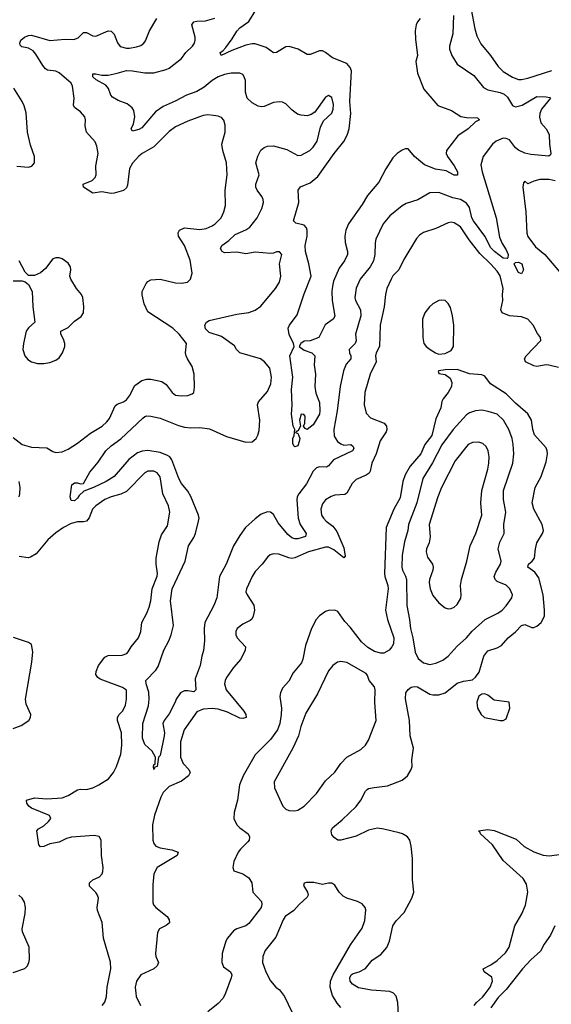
# Model space of a CAD drawing. Header units: inches. Extents: x 1682530 to 1839546, y 640742 to 791647.
# Tile 584 of 656: x 1764253 to 1767724, y 673318 to 679743. Entities that reach past the tile are written whole.
import ezdxf

# ---------------------------------------------------------------- set-up
doc = ezdxf.new("R2010")
doc.units = ezdxf.units.IN
doc.header["$MEASUREMENT"] = 0
doc.layers.add('B7667', color=7, linetype='Continuous')

msp = doc.modelspace()

# ---------------------------------------------------------------- linework, layer by layer
at = {"layer": 'B7667', "color": 5}
for points, elevation in [([(1767121.1, 680000), (1767124.6, 679970), (1767144.3, 679924.3), (1767185.9, 679850), (1767201.3, 679810), (1767223.9, 679683.9), (1767237, 679637), (1767264.8, 679584.8), (1767327.3, 679510), (1767377.3, 679437.3), (1767410, 679404.5), (1767470, 679367), (1767510, 679353.8), (1767530, 679353.1), (1767570, 679361.5), (1767727.9, 679412.1)], 680), ([(1767084.8, 679770), (1767080.2, 679650), (1767059.6, 679570), (1767059, 679550), (1767074, 679510), (1767110, 679453.7), (1767218.4, 679378.4), (1767281.2, 679301.2), (1767310, 679284.6), (1767390, 679269.1), (1767416.8, 679256.8), (1767436.9, 679236.9), (1767470, 679183.7), (1767478.4, 679178.4), (1767490, 679173.8), (1767534.5, 679185.5), (1767630, 679240.9), (1767690, 679240.3), (1767714.4, 679234.4), (1767718, 679230), (1767660.2, 679159.8), (1767648.6, 679130), (1767646.7, 679106.7), (1767654.9, 679070), (1767691.3, 679030), (1767710, 678994), (1767712.3, 678930), (1767721.2, 678870), (1767718.6, 678861.4), (1767707.4, 678852.6), (1767590, 678862.4), (1767550, 678871.6), (1767510, 678890.8), (1767490, 678907.7), (1767450, 678958.8), (1767430, 678968.1), (1767410, 678969), (1767363.6, 678950), (1767340.3, 678930), (1767279.5, 678850), (1767264.6, 678795.4), (1767271.5, 678750), (1767363.2, 678450), (1767384.7, 678324.7), (1767402.5, 678282.5), (1767430, 678242.4), (1767442.1, 678210), (1767440.9, 678190), (1767436.2, 678183.8), (1767410, 678186.6), (1767353, 678230), (1767330, 678254.8), (1767290.6, 678330.6), (1767215.1, 678430), (1767205.6, 678450), (1767190, 678516.9), (1767170, 678546.3), (1767130.3, 678570.3), (1767081.6, 678581.6), (1766990, 678615.6), (1766930, 678612.6), (1766851.7, 678568.3), (1766776.4, 678543.6), (1766750, 678528.2), (1766670, 678462.2), (1766625.5, 678410), (1766579, 678310), (1766573.7, 678286.3), (1766572.4, 678210), (1766563.6, 678170), (1766540.3, 678130), (1766476.9, 678050), (1766449.3, 677990.7), (1766440.3, 677930), (1766445.3, 677910), (1766478, 677850), (1766481.3, 677810), (1766446.4, 677690), (1766450.2, 677650), (1766443.2, 677630), (1766403.6, 677590), (1766405.8, 677570), (1766414.4, 677550), (1766414.7, 677530), (1766385, 677495), (1766367.9, 677452.1), (1766345.2, 677350), (1766325, 677190), (1766303.3, 677070), (1766305.5, 677025.5), (1766329.1, 676990), (1766350, 676975), (1766370, 676967.8), (1766414, 676970), (1766430, 676958), (1766434, 676946), (1766425.5, 676930), (1766301.7, 676870), (1766270, 676831.3), (1766256.3, 676823.7), (1766210, 676826.2), (1766190, 676819.2), (1766170, 676796.9), (1766125.2, 676714.8), (1766075.1, 676650), (1766064.8, 676630), (1766062.3, 676610), (1766070.8, 676490), (1766083.5, 676450), (1766122.9, 676390), (1766118.5, 676370), (1766070, 676354.9), (1766050, 676355.6), (1766030, 676362.8), (1766003.8, 676383.8), (1765939.6, 676459.6), (1765910, 676514.8), (1765890, 676529), (1765870, 676531.3), (1765830, 676515.7), (1765790, 676486.5), (1765728, 676430), (1765690, 676377.8), (1765649.6, 676310), (1765601.6, 676190), (1765558.6, 676110), (1765540.2, 675970), (1765520.2, 675919.8), (1765462.3, 675810), (1765457, 675770), (1765459.2, 675690), (1765453.4, 675626.6), (1765441.3, 675590), (1765430.4, 675530), (1765399.1, 675440.9), (1765403.8, 675370), (1765390, 675356.2), (1765350, 675364.7), (1765330, 675364.2), (1765303.8, 675350), (1765274, 675310), (1765268.4, 675290), (1765230, 675212.7), (1765195.5, 675170), (1765187.3, 675150), (1765199.6, 675090), (1765196.9, 675070), (1765170, 674942.7), (1765159.1, 674930), (1765150.4, 674870), (1765134.8, 674865.2), (1765129.5, 674849.5), (1765127, 674870), (1765130, 674882), (1765136.4, 674883.6), (1765138, 674890), (1765139.3, 674930), (1765118, 674970), (1765070, 675013.2), (1765054.9, 675054.9), (1765057.7, 675150), (1765093.5, 675266.5), (1765097.5, 675310), (1765095.3, 675355.3), (1765078, 675410), (1765076.9, 675430), (1765141.9, 675498.1), (1765158.3, 675521.7), (1765194.4, 675630), (1765227.2, 675690), (1765242.5, 675730), (1765257, 675790), (1765237.1, 675950), (1765248.8, 676030), (1765332.9, 676210), (1765355.3, 676310), (1765390, 676364.9), (1765400.6, 676390), (1765421, 676470), (1765423.9, 676490), (1765420.5, 676510), (1765370, 676632.5), (1765350, 676666.2), (1765310, 676716.1), (1765291.7, 676750), (1765247.1, 676870), (1765232.4, 676890), (1765219.1, 676899.1), (1765170, 676918.8), (1765090, 676931.3), (1765052.6, 676927.4), (1765022.8, 676917.2), (1764966.6, 676873.4), (1764870, 676762.6), (1764817.1, 676730), (1764734.4, 676690), (1764673, 676667), (1764640.8, 676639.2), (1764630, 676621.2), (1764610, 676604), (1764590, 676606), (1764582, 676630), (1764592.9, 676707.1), (1764610, 676720.7), (1764630, 676720.7), (1764650, 676714), (1764670, 676716), (1764711.6, 676790), (1764764.8, 676855.2), (1764815.8, 676930), (1764850, 676962.4), (1764913, 677007), (1765056.9, 677143.1), (1765070, 677153.8), (1765082.9, 677157.1), (1765110, 677156.5), (1765170, 677142.5), (1765290, 677095.2), (1765330, 677083.8), (1765370, 677079.7), (1765430, 677081.7), (1765492.6, 677072.6), (1765602.4, 677022.4), (1765730, 676985.3), (1765770, 676988.7), (1765797.4, 677010), (1765808.8, 677031.2), (1765816.9, 677063.1), (1765821.8, 677130), (1765806.8, 677230), (1765813.3, 677250), (1765870, 677317), (1765893.3, 677366.7), (1765898, 677410), (1765886.6, 677470), (1765851.9, 677510), (1765826, 677530), (1765689.6, 677570), (1765669.6, 677590), (1765655, 677615), (1765585.9, 677665.9), (1765570, 677675.3), (1765490, 677701.6), (1765466.6, 677726.6), (1765462.5, 677750), (1765472.4, 677770), (1765490, 677780.6), (1765670, 677821), (1765750, 677832.2), (1765790, 677847.1), (1765827.1, 677872.9), (1765924, 677990), (1765949.7, 678030), (1765958.9, 678070), (1765949.6, 678150.4), (1765964, 678210), (1765948.9, 678228.9), (1765930, 678229), (1765910, 678219.3), (1765890, 678217), (1765790, 678226.2), (1765730, 678215.9), (1765670, 678225.6), (1765590, 678221.4), (1765575.1, 678230), (1765564, 678250), (1765572.8, 678270), (1765617.5, 678302.5), (1765659, 678341), (1765730, 678371), (1765755, 678390), (1765802.6, 678450), (1765834, 678510), (1765844.5, 678550), (1765843.5, 678570), (1765834, 678590), (1765802.7, 678630), (1765795, 678650), (1765795.8, 678670), (1765816.5, 678730), (1765794, 678810), (1765807.6, 678852.4), (1765828.1, 678891.9), (1765850, 678908.9), (1765870, 678917.4), (1765910, 678920.3), (1765996.2, 678896.2), (1766070, 678858), (1766090, 678858.3), (1766147.6, 678890), (1766170, 678910.3), (1766195.8, 678950), (1766218, 679042), (1766237.7, 679082.3), (1766290, 679132.4), (1766300.2, 679159.8), (1766302, 679190), (1766290, 679236), (1766270, 679249.5), (1766250, 679238.4), (1766179.6, 679140.4), (1766156, 679124), (1766130, 679116.3), (1766090, 679119.7), (1766067.7, 679127.7), (1766032.5, 679152.5), (1765990, 679195.1), (1765970, 679204.7), (1765948, 679208), (1765910, 679203.1), (1765850, 679176.8), (1765830, 679174.2), (1765810, 679179.3), (1765770, 679200.3), (1765739, 679230), (1765728.4, 679270), (1765726.5, 679346.5), (1765719.7, 679370), (1765710, 679384.5), (1765690, 679395.1), (1765633.5, 679393.5), (1765590, 679386.3), (1765550, 679371.2), (1765510, 679346.4), (1765456.9, 679303.1), (1765410, 679275), (1765341.7, 679250), (1765268.7, 679211.3), (1765190, 679177.7), (1765138.9, 679141.1), (1765050, 679038.4), (1765030, 679026), (1764990, 679016), (1764980.7, 679030), (1764996.4, 679063.6), (1765005.7, 679110), (1764999.3, 679150), (1764988.5, 679168.5), (1764955, 679195), (1764896.7, 679216.7), (1764858.3, 679238.3), (1764848.5, 679250), (1764833.8, 679293.8), (1764816.6, 679316.6), (1764752, 679350), (1764731.6, 679370), (1764729.7, 679390.3), (1764751.3, 679390), (1764790, 679380.9), (1764830, 679381.5), (1764890, 679393.1), (1764950, 679412.1), (1764990, 679410.2), (1765070, 679397.1), (1765130, 679397.3), (1765210, 679417.5), (1765230, 679427.5), (1765308.9, 679490), (1765337.2, 679530), (1765380.4, 679570), (1765394.4, 679590), (1765399.4, 679610), (1765398.2, 679630), (1765377.7, 679710), (1765389.5, 679730), (1765410, 679734.4), (1765465.2, 679734.8), (1765527.2, 679752.8)], 660), ([(1766867.2, 679750), (1766850.3, 679730), (1766842.4, 679710), (1766835.8, 679670), (1766837.1, 679617.1), (1766851, 679510), (1766839.2, 679470), (1766850, 679394.8), (1766891.3, 679290), (1766982.7, 679182.7), (1767071.6, 679151.6), (1767132.5, 679112.5), (1767170, 679104), (1767242, 679102), (1767256, 679090), (1767230, 679076), (1767181.6, 679030), (1767113.8, 678986.2), (1767040.2, 678890), (1767038.2, 678870), (1767045.4, 678850), (1767089.1, 678790), (1767111.3, 678750), (1767110.4, 678729.6), (1767090, 678729.6), (1767037.6, 678757.6), (1766968.7, 678768.7), (1766895.6, 678795.6), (1766831.3, 678851.3), (1766790, 678900.4), (1766770, 678899.7), (1766750, 678892.2), (1766717, 678870), (1766690, 678842), (1766643.9, 678770), (1766597.1, 678682.9), (1766524.6, 678595.4), (1766490, 678536.3), (1766400.2, 678410), (1766382.3, 678370), (1766375.3, 678330), (1766378.7, 678290), (1766393.2, 678230), (1766392.7, 678210), (1766373.4, 678170), (1766338.2, 678121.8), (1766302.8, 678037.2), (1766294.8, 678005.2), (1766290.7, 677970), (1766292.5, 677910), (1766310.9, 677809.1), (1766299.5, 677790), (1766248.5, 677751.5), (1766206, 677670), (1766150, 677647.4), (1766110, 677644.8), (1766088.2, 677630), (1766078.4, 677610), (1766110, 677586.5), (1766160.5, 677570), (1766179.5, 677550), (1766175.8, 677490), (1766184.6, 677430), (1766179.5, 677350), (1766186.6, 677306.6), (1766210, 677246), (1766213.6, 677190), (1766210, 677169.3), (1766170, 677099), (1766130, 677068), (1766116.4, 677076.4), (1766106, 677090), (1766115.3, 677110), (1766116.4, 677156.4), (1766107.3, 677167.3), (1766090, 677168), (1766080.7, 677130), (1766086, 677090), (1766070, 677058), (1766062, 677058), (1766054, 677050), (1766070, 677042), (1766074, 677034), (1766082, 677010), (1766078, 676990), (1766070, 676962), (1766050, 676955.3), (1766042.7, 676962.7), (1766037.2, 676977.2), (1766036, 677010), (1766046, 677030), (1766049.3, 677070), (1766039.3, 677090), (1766026.9, 677170), (1766032.9, 677227.1), (1766027.2, 677330), (1766037, 677410), (1766016.9, 677550), (1766045.1, 677610), (1766040.9, 677630), (1766011.7, 677688.3), (1766006, 677730), (1766014, 677750), (1766063.8, 677816.2), (1766110, 677953.4), (1766156.1, 678070), (1766141.8, 678150), (1766118.5, 678230), (1766117.5, 678270), (1766130.6, 678330), (1766129.8, 678370), (1766124.6, 678384.6), (1766110, 678403), (1766055.3, 678415.3), (1766041.6, 678430), (1766075.6, 678550), (1766071.3, 678630), (1766087, 678653), (1766150, 678679), (1766199.6, 678720.4), (1766305.8, 678870), (1766370, 678948.8), (1766390.4, 678989.6), (1766403.8, 679030), (1766414.5, 679130), (1766409.4, 679210), (1766418.8, 679410), (1766411.8, 679431.8), (1766390, 679457.6), (1766295, 679495), (1766250, 679529.7), (1766230, 679539.6), (1766210, 679539.6), (1766150, 679517), (1766130, 679517), (1766070.8, 679550.8), (1766012.1, 679567.9), (1765990, 679565.1), (1765930, 679529.7), (1765910, 679526), (1765862.6, 679562.6), (1765790, 679585), (1765770, 679586.6), (1765730, 679577.5), (1765637.2, 679542.8), (1765568, 679510), (1765562.7, 679530), (1765579.8, 679540.2), (1765599, 679561), (1765641.4, 679618.6), (1765670, 679667.4), (1765689.8, 679690), (1765748.4, 679731.6), (1765795, 679805)], 640), ([(1764210, 677017.7), (1764270, 676970.9), (1764330, 676954.4), (1764430, 676950.2), (1764470, 676924.9), (1764490, 676919), (1764530, 676923.9), (1764570, 676939.6), (1764630, 676979.7), (1764714.4, 677045.6), (1764792.6, 677090), (1764822, 677118), (1764838.8, 677141.2), (1764876.8, 677223.2), (1764890, 677234.7), (1764930, 677249.2), (1764950, 677263.2), (1764970.4, 677289.6), (1765004.4, 677355.6), (1765050, 677387.9), (1765082.6, 677397.4), (1765110, 677398), (1765182.2, 677382.2), (1765210, 677362.4), (1765248.5, 677310), (1765270, 677293.7), (1765309, 677289), (1765350, 677290.3), (1765379.3, 677300.7), (1765389.6, 677310.4), (1765395.1, 677344.9), (1765392.4, 677430), (1765379.8, 677479.8), (1765348, 677530), (1765340.5, 677550), (1765335.8, 677570), (1765341.7, 677630), (1765295.3, 677690), (1765252.7, 677730), (1765090, 677837.2), (1765065.8, 677890), (1765052.9, 677947.1), (1765053.8, 677970), (1765078.5, 678021.5), (1765090, 678034.9), (1765110, 678046.3), (1765170, 678050.3), (1765270, 678026.4), (1765310, 678023.8), (1765349.5, 678030.5), (1765369.2, 678050), (1765379.5, 678090), (1765365.4, 678174.6), (1765329.7, 678270), (1765289.7, 678330), (1765287, 678353), (1765296.3, 678370), (1765330, 678384.2), (1765430, 678374.7), (1765470, 678381.5), (1765510, 678398), (1765529.9, 678410.1), (1765568.6, 678450), (1765586.6, 678490), (1765597.6, 678530), (1765594.8, 678630), (1765606.8, 678730), (1765603.5, 678810), (1765578.5, 678890), (1765572.4, 678930), (1765595.4, 679010), (1765595.2, 679055.2), (1765586.7, 679086.7), (1765570, 679104.5), (1765550, 679113.3), (1765518.6, 679118.6), (1765481.3, 679121.3), (1765450, 679117.7), (1765350, 679081.7), (1765270, 679044), (1765230, 679014.3), (1765130, 678912.6), (1765053.4, 678870), (1765030, 678851.6), (1764990, 678807.6), (1764970, 678771.8), (1764956, 678664), (1764950, 678646.4), (1764931.4, 678628.6), (1764870, 678610.5), (1764850, 678609.3), (1764790, 678620.6), (1764730, 678610.9), (1764669.6, 678650), (1764667.8, 678670), (1764726.3, 678693.7), (1764746.7, 678713.3), (1764752.2, 678730), (1764750.6, 678790), (1764764.8, 678870), (1764756.8, 678916.8), (1764745.7, 678945.7), (1764688.9, 679008.9), (1764681.2, 679050), (1764683.8, 679090), (1764678, 679110), (1764650, 679142), (1764611.1, 679170), (1764604.7, 679184.7), (1764608.6, 679230), (1764598.5, 679310), (1764588.2, 679330), (1764510, 679397.3), (1764490, 679406.8), (1764434.1, 679414.1), (1764421.7, 679421.7), (1764403.3, 679443.3), (1764359.2, 679519.2), (1764340.1, 679540.1), (1764310, 679556.8), (1764266.1, 679566.1), (1764256.3, 679576.3), (1764253.1, 679590), (1764259.8, 679610), (1764284.5, 679630), (1764310, 679640.4), (1764330, 679642.3), (1764450, 679607.4), (1764550, 679616.1), (1764605.8, 679614.2), (1764635.6, 679624.4), (1764670, 679660.3), (1764690, 679660.3), (1764730, 679638.7), (1764750, 679635.3), (1764830, 679670.3), (1764850, 679667.2), (1764870, 679648.4), (1764892.3, 679592.3), (1764910, 679569.1), (1764950, 679558), (1764970, 679558), (1765014.8, 679565.2), (1765044.7, 679575.3), (1765064.5, 679590), (1765075.1, 679604.9), (1765099.7, 679670), (1765148.4, 679751.6)], 680), ([(1764233.5, 678786.5), (1764310, 678780.2), (1764331.8, 678788.2), (1764349.8, 678810), (1764349.8, 678850), (1764324.1, 678924.1), (1764304.1, 679010), (1764295.4, 679135.4), (1764281.7, 679181.7), (1764268.6, 679208.6), (1764215.5, 679295.5)], 720), ([(1767750, 678691.7), (1767710, 678700.8), (1767650, 678699.3), (1767610.7, 678690), (1767570, 678672.7), (1767550, 678688.7), (1767541.4, 678678.6), (1767538, 678650), (1767558, 678490), (1767563.7, 678350), (1767570, 678327.7), (1767620, 678260), (1767681.3, 678210), (1767815.3, 678055.3)], 680), ([(1767770, 677472.6), (1767708.8, 677488.8), (1767690, 677490.9), (1767630, 677479.6), (1767610, 677485.4), (1767554.7, 677510), (1767547.9, 677530), (1767558.7, 677550), (1767654.7, 677650), (1767652.6, 677670), (1767634.5, 677694.5), (1767605.7, 677750), (1767570, 677789.8), (1767530, 677805), (1767450, 677809.8), (1767402.2, 677830), (1767394.2, 677850), (1767407.3, 677910), (1767405.5, 677950), (1767409.9, 677990), (1767390, 678070.8), (1767370, 678101.6), (1767330, 678148.3), (1767257.8, 678217.8), (1767186.8, 678306.8), (1767130, 678390.7), (1767090, 678417.3), (1767070, 678421), (1767050, 678418.2), (1766970, 678381.6), (1766890, 678354.5), (1766863.2, 678336.8), (1766844.7, 678315.3), (1766761.4, 678178.6), (1766728.8, 678111.2), (1766690, 678070.9), (1766677.4, 678050), (1766651.1, 677988.9), (1766641.5, 677950), (1766632.1, 677870), (1766606.6, 677750), (1766602.5, 677610), (1766579.4, 677570), (1766576.3, 677550), (1766579.5, 677510), (1766541.5, 677430), (1766506.8, 677310), (1766502, 677230), (1766515.9, 677175.9), (1766544.5, 677144.5), (1766631.7, 677110), (1766648.1, 677090), (1766651, 677070), (1766645.7, 677054.3), (1766605.9, 676994.1), (1766580.8, 676910), (1766551.3, 676850), (1766542.3, 676797.7), (1766535.3, 676784.7), (1766514.3, 676770), (1766450, 676743.2), (1766424.4, 676715.6), (1766390, 676654.5), (1766375, 676645), (1766310, 676639.8), (1766287.4, 676632.6), (1766250.3, 676610), (1766230, 676583.6), (1766218.8, 676550), (1766223.2, 676510), (1766235.6, 676490), (1766254, 676470), (1766297.1, 676437.1), (1766323, 676403), (1766370, 676295.8), (1766377.8, 676242.2), (1766370, 676232), (1766304.5, 676284.5), (1766270, 676301.3), (1766250, 676300.2), (1766138.4, 676270), (1766050, 676231.6), (1766030, 676227.9), (1766010, 676230.7), (1765944.7, 676255.3), (1765910, 676257.6), (1765888.9, 676251.1), (1765870, 676235.1), (1765835.5, 676190), (1765790, 676142), (1765770.2, 676109.8), (1765733.4, 676030), (1765730.3, 676010), (1765738, 675990), (1765782.4, 675922.4), (1765786.2, 675890), (1765777.8, 675850), (1765768.5, 675831.5), (1765757.7, 675822.3), (1765710, 675798.5), (1765674, 675770), (1765663.7, 675750), (1765664.2, 675730), (1765672, 675710), (1765727.2, 675650), (1765725.3, 675630), (1765696.5, 675570), (1765650, 675516.1), (1765603.2, 675450), (1765594, 675430), (1765591.1, 675410), (1765601.1, 675370), (1765717.5, 675230), (1765729.4, 675210), (1765730.9, 675190), (1765710, 675182.9), (1765690, 675184.8), (1765610, 675225.3), (1765550, 675244), (1765510, 675249.4), (1765450, 675244.6), (1765410, 675226.8), (1765327.9, 675110), (1765303, 675030), (1765302, 674930), (1765319.7, 674890), (1765357.6, 674850), (1765366.7, 674830), (1765356, 674810), (1765310, 674774.2), (1765230, 674740.3), (1765190, 674699.8), (1765175, 674670), (1765132.8, 674552.8), (1765119.2, 674490), (1765122.3, 674390), (1765128.2, 674368.2), (1765141.7, 674350), (1765170, 674339.4), (1765247.1, 674327.1), (1765288.2, 674310), (1765281.3, 674290), (1765150, 674210.9), (1765130, 674169.2), (1765121.4, 674098.6), (1765122.5, 673982.5), (1765127.8, 673967.8), (1765142.4, 673950), (1765215, 673890), (1765229.2, 673870), (1765231.6, 673850), (1765210, 673832.1), (1765167, 673810), (1765152.3, 673787.7), (1765139.1, 673650), (1765141.5, 673630), (1765159.5, 673590), (1765150.3, 673570), (1765128.7, 673550), (1765044.9, 673510), (1765016.6, 673470), (1765007.8, 673430), (1765010.9, 673390), (1765014, 673370), (1765042.9, 673310)], 680), ([(1764210, 678039.1), (1764270, 678038.8), (1764290, 678032), (1764310, 678016), (1764334.9, 677970), (1764338.4, 677870), (1764351, 677770), (1764310, 677732), (1764296, 677710), (1764277.6, 677630), (1764273.8, 677590), (1764287, 677550), (1764306.7, 677526.7), (1764330, 677510.4), (1764370, 677499.5), (1764410, 677499.1), (1764450, 677505.8), (1764490, 677521.2), (1764510, 677537.4), (1764532.1, 677570), (1764546.9, 677610), (1764548, 677630), (1764538.6, 677658.6), (1764521.2, 677690), (1764522, 677710), (1764570, 677734.6), (1764610, 677774.9), (1764654.6, 677805.4), (1764669.7, 677830), (1764672.9, 677870), (1764664.7, 677930), (1764656.2, 677950), (1764623, 677990), (1764587.3, 678050), (1764581.6, 678070), (1764587.8, 678110), (1764584.2, 678130), (1764570, 678154), (1764530, 678181.6), (1764510, 678189.6), (1764490, 678189.6), (1764470, 678181.6), (1764421.4, 678118.6), (1764390, 678091.3), (1764350, 678074.5), (1764310, 678074), (1764290, 678095.3), (1764249.2, 678170)], 720), ([(1766727.1, 673250), (1766722, 673330), (1766710, 673371.6), (1766693.3, 673390), (1766670, 673401.5), (1766550, 673410.5), (1766465.5, 673425.5), (1766425.7, 673450), (1766410.5, 673470), (1766408, 673490), (1766418, 673510), (1766430, 673518.8), (1766470, 673530.7), (1766510, 673552.4), (1766554.3, 673605.7), (1766610, 673643), (1766651, 673689), (1766667.4, 673730), (1766689.4, 673830.6), (1766710, 673862.8), (1766762.3, 673917.7), (1766813.6, 674010), (1766826, 674050), (1766818.3, 674130), (1766818.2, 674270), (1766809.8, 674350), (1766800.3, 674390), (1766785.1, 674410), (1766751.6, 674430), (1766730, 674436.8), (1766630, 674461.5), (1766590, 674466.6), (1766530, 674454.9), (1766450, 674416), (1766350, 674388.7), (1766330, 674389.7), (1766305.6, 674405.6), (1766290, 674424.5), (1766287.1, 674450), (1766295.8, 674470), (1766358.6, 674521.4), (1766450, 674609), (1766479.4, 674650), (1766510.6, 674709.4), (1766520.7, 674719.3), (1766530, 674725.8), (1766566.6, 674733.4), (1766655.3, 674744.7), (1766750, 674780.4), (1766784.2, 674810), (1766808.2, 674850), (1766814.7, 674870), (1766813.6, 674913.6), (1766824, 674990), (1766802.4, 675070), (1766798.5, 675170), (1766771.8, 675311.8), (1766774.8, 675350), (1766788.7, 675371.3), (1766810, 675387.1), (1766830, 675391.7), (1766850, 675389.2), (1766930, 675342.9), (1766950, 675336.9), (1766990, 675336.5), (1767030, 675350.3), (1767110, 675414.4), (1767150, 675426.9), (1767210, 675436.5), (1767230, 675452.2), (1767253.7, 675486.3), (1767283.2, 675590), (1767310, 675623.6), (1767370, 675644.2), (1767399.5, 675660.5), (1767443.1, 675710), (1767490, 675749.1), (1767530, 675790.2), (1767550, 675796.9), (1767597.4, 675777.4), (1767610, 675776.9), (1767630, 675786), (1767657.4, 675810), (1767679.1, 675850), (1767680.3, 675890), (1767671.5, 675990), (1767641.9, 676101.9), (1767617.3, 676137.3), (1767569.7, 676170), (1767574.7, 676190), (1767598.9, 676210), (1767613.5, 676230), (1767619.9, 676290), (1767629.2, 676330), (1767665.8, 676390), (1767673.1, 676410), (1767664.6, 676450), (1767609.9, 676549.9), (1767598.7, 676590), (1767617.6, 676690), (1767658.6, 676761.4), (1767690, 676858.8), (1767698.5, 676910), (1767697.7, 676930), (1767690, 676949.3), (1767614.5, 677034.5), (1767603.4, 677070), (1767594, 677130), (1767570.5, 677170.5), (1767490, 677240.3), (1767430, 677300.7), (1767327.1, 677367.1), (1767290, 677416.9), (1767270, 677426.6), (1767190, 677433), (1767110, 677460.5), (1767030, 677459.3), (1766990, 677452), (1766984.7, 677450), (1766990, 677434), (1767030, 677427.3), (1767064.4, 677404.4), (1767075.3, 677375.3), (1767071.7, 677350), (1767051.6, 677310), (1767018.9, 677270), (1767010, 677252.3), (1767002.6, 677210), (1766970, 677138.9), (1766942.8, 677030), (1766898.8, 676970), (1766871.7, 676910), (1766802.8, 676830), (1766770, 676773.7), (1766755.4, 676730), (1766737.9, 676622.1), (1766695.2, 676550), (1766646.8, 676430), (1766634.7, 676130), (1766636, 676110), (1766657, 676050), (1766657.9, 676030), (1766642, 675890), (1766654.4, 675830), (1766694.8, 675710), (1766692.7, 675670), (1766683, 675650), (1766665.1, 675630), (1766630, 675610.4), (1766610, 675608.8), (1766570, 675621.1), (1766525.4, 675645.4), (1766484, 675684), (1766410, 675778.5), (1766375, 675815), (1766330, 675880.5), (1766310, 675889.7), (1766270, 675888.4), (1766250, 675881), (1766210, 675852.2), (1766189.2, 675830), (1766158.6, 675770), (1766120.1, 675659.9), (1766101.8, 675570), (1766093.1, 675546.9), (1766038.6, 675481.4), (1766010, 675426), (1765970, 675381.3), (1765955.5, 675350), (1765952.4, 675327.6), (1765962, 675250), (1765961.1, 675210), (1765950.8, 675150), (1765937.2, 675110), (1765890, 675045.6), (1765790, 674946.9), (1765711.1, 674810), (1765688.9, 674751.1), (1765675.2, 674650), (1765652.9, 674570), (1765652.3, 674530), (1765670.3, 674490), (1765690.4, 674470), (1765744.9, 674430), (1765752.9, 674410), (1765750.3, 674390), (1765742.2, 674377.8), (1765694, 674330), (1765680.3, 674310), (1765650.5, 674250), (1765644.9, 674210), (1765651.3, 674190), (1765710, 674170.4), (1765750, 674142.4), (1765768.9, 674110), (1765775.3, 674050), (1765831.5, 673990), (1765834.7, 673970), (1765829.2, 673950), (1765750, 673845.1), (1765730, 673829.8), (1765670, 673811.4), (1765650, 673796.8), (1765610.3, 673750), (1765599.6, 673730), (1765574.4, 673650), (1765572.8, 673590), (1765583.6, 673563.6), (1765630.3, 673530), (1765637.8, 673510), (1765634.7, 673490), (1765597.9, 673390), (1765581, 673359), (1765550, 673324.1), (1765481.3, 673270)], 720), ([(1764791.5, 673310), (1764808.8, 673331.2), (1764819.7, 673370), (1764823.5, 673430), (1764847.9, 673550), (1764846.3, 673593.7), (1764799.7, 673750), (1764792.3, 673852.3), (1764760.4, 673930), (1764759, 673950), (1764768.1, 674010), (1764762.2, 674030), (1764750, 674048.3), (1764708.5, 674090), (1764710, 674110.3), (1764729.7, 674130), (1764773.3, 674150), (1764791.4, 674168.6), (1764796, 674184), (1764798.7, 674210), (1764787.4, 674290), (1764784.4, 674390), (1764772.5, 674412.5), (1764739.6, 674419.6), (1764592.1, 674407.9), (1764558.9, 674401.1), (1764510, 674375.3), (1764450, 674366), (1764410, 674346.8), (1764390, 674345.1), (1764379, 674359), (1764365.1, 674450), (1764375.9, 674464.1), (1764410, 674483.2), (1764441, 674510), (1764457.2, 674530), (1764447.6, 674550), (1764330, 674597.3), (1764312.8, 674610), (1764300.3, 674630), (1764297.6, 674650), (1764350, 674665.1), (1764430, 674658.4), (1764530, 674666), (1764570, 674680.1), (1764630, 674716.8), (1764650, 674721.4), (1764690, 674720.6), (1764729.6, 674730), (1764770.8, 674750), (1764832, 674790), (1764866.2, 674830), (1764886, 674870), (1764913.1, 674950), (1764920.9, 675010), (1764917.6, 675090), (1764890.8, 675170), (1764891, 675190), (1764903.5, 675210), (1764927.1, 675232.9), (1764943.1, 675270), (1764951.2, 675310), (1764950, 675368), (1764925.1, 675385.1), (1764778.7, 675438.7), (1764762.6, 675450), (1764751, 675470), (1764752.2, 675490), (1764767.1, 675530), (1764810, 675583.8), (1764830, 675593.3), (1764922.9, 675597.1), (1764951.8, 675608.2), (1764961.6, 675618.4), (1764981, 675650), (1765029.8, 675710.2), (1765043.1, 675750), (1765049.8, 675810), (1765083.9, 675870), (1765099.3, 675910), (1765109.9, 675950.1), (1765117, 676030), (1765150, 676111.3), (1765152.5, 676130), (1765144, 676190), (1765144, 676230), (1765163.3, 676336.7), (1765178.7, 676381.3), (1765218.8, 676441.2), (1765232.8, 676530), (1765224.5, 676570), (1765188.2, 676648.2), (1765170, 676760.9), (1765150, 676786.3), (1765130, 676796), (1765090, 676796), (1765070, 676786.6), (1764950, 676665.3), (1764913.4, 676646.6), (1764850, 676629.1), (1764810, 676611.7), (1764750, 676571.4), (1764728.8, 676550), (1764707.3, 676492.7), (1764690, 676471), (1764670, 676466.2), (1764630, 676467.3), (1764590, 676455.9), (1764538.3, 676430), (1764490, 676395.2), (1764437.8, 676350), (1764361.3, 676258.7), (1764324.1, 676235.9), (1764308.7, 676231.3), (1764250, 676239.4)], 680), ([(1764248.7, 676630), (1764254.6, 676650), (1764255.6, 676690), (1764248.9, 676730)], 680), ([(1764210, 675116.9), (1764263.3, 675136.7), (1764312, 675170), (1764323.6, 675190), (1764325.1, 675210), (1764295.6, 675275.6), (1764290.9, 675310), (1764333.5, 675550), (1764338, 675618), (1764330, 675665.2), (1764310, 675678.7), (1764212.2, 675712.2)], 720), ([(1767219.3, 673310), (1767235.4, 673330), (1767275.4, 673364.6), (1767292.7, 673387.3), (1767324.6, 673430), (1767340.9, 673470), (1767334.6, 673494.6), (1767284.5, 673530), (1767279.3, 673550), (1767330, 673575.3), (1767370, 673603.1), (1767425.1, 673654.9), (1767449.8, 673690), (1767486.6, 673830), (1767532, 673908), (1767555, 673965), (1767569.8, 674050), (1767561, 674101), (1767539.6, 674139.6), (1767410, 674257.2), (1767338.9, 674358.9), (1767262, 674430), (1767259.6, 674439.6), (1767249, 674450), (1767310, 674459.1), (1767350, 674451.4), (1767495, 674395), (1767547, 674347), (1767610, 674313.2), (1767670, 674292.1), (1767710, 674287.5), (1767890, 674310.3)], 680), ([(1766350, 673298), (1766325.2, 673325.2), (1766296.4, 673376.4), (1766285.8, 673405.8), (1766281.1, 673430), (1766283.2, 673470), (1766299.4, 673510), (1766413.5, 673706.5), (1766490, 673814), (1766505.8, 673865.8), (1766513.8, 673933.8), (1766509.4, 673950), (1766490, 673974.5), (1766459, 673990), (1766390, 674009.7), (1766364.2, 674024.2), (1766338.4, 674050), (1766310, 674096), (1766290, 674109.4), (1766270, 674109.6), (1766230, 674100.7), (1766172.7, 674112.7), (1766126.2, 674113.8), (1766110.9, 674109.1), (1766107.1, 674092.9), (1766132.2, 674050), (1766135.8, 674030), (1766130, 674017.2), (1766078, 673970), (1766043.1, 673930), (1765986.2, 673890), (1765973.2, 673870), (1765924.4, 673755.6), (1765855.3, 673670), (1765840.3, 673630), (1765838.9, 673590), (1765859.5, 673530), (1765890.2, 673470.2), (1765926.4, 673430), (1765950, 673412.2), (1765981.7, 673370), (1766030.3, 673270)], 740), ([(1764210, 673525.3), (1764287.4, 673552.6), (1764303.6, 673570), (1764313.6, 673590), (1764318, 673610), (1764314, 673690), (1764272.1, 673790), (1764268.6, 673810), (1764289.8, 673910), (1764290.8, 673950.8), (1764283.6, 673983.6), (1764268.4, 674010), (1764248.4, 674030)], 720), ([(1767746.2, 673830), (1767718.1, 673770), (1767677.6, 673710), (1767654.4, 673665.6), (1767590, 673608.2), (1767536.3, 673550), (1767430, 673414.4), (1767377.5, 673362.5), (1767330, 673295.4)], 680)]:
    msp.add_lwpolyline(points, dxfattribs=dict(at, elevation=elevation))
for points, elevation in [([(1767530, 678084), (1767510, 678094.5), (1767490, 678129.5), (1767482, 678150), (1767490, 678158.7), (1767510, 678161.5), (1767531.4, 678150), (1767542, 678110)], 660), ([(1767010, 677912.6), (1766990, 677909.7), (1766950, 677888.5), (1766927.8, 677870), (1766897.4, 677830), (1766884, 677790), (1766884.2, 677670), (1766892.2, 677630), (1766907, 677610), (1766933.4, 677590), (1766968.3, 677568.3), (1766990, 677561), (1767030, 677564.7), (1767070, 677584.6), (1767084.4, 677610), (1767086.9, 677750), (1767079.8, 677810), (1767065.8, 677865.8), (1767050, 677892), (1767032, 677910)], 720), ([(1767270, 677194.4), (1767230, 677191.6), (1767190, 677177.8), (1767170, 677165.6), (1767082.2, 677070), (1767010, 676968.7), (1766947.6, 676852.4), (1766885.1, 676750), (1766845.5, 676590), (1766791.4, 676450), (1766786.3, 676410), (1766765, 676335), (1766750.8, 676250), (1766748.1, 676170), (1766751.7, 676150), (1766772.8, 676112.8), (1766778.2, 676090), (1766781.1, 675921.1), (1766798.6, 675830), (1766804.8, 675770), (1766819.7, 675710), (1766835.3, 675615.3), (1766855.1, 675575.1), (1766890, 675545.3), (1766930, 675535), (1766970, 675543.2), (1767016.2, 675563.8), (1767051, 675589), (1767110, 675654.2), (1767170, 675709), (1767207.4, 675752.6), (1767291.1, 675828.9), (1767375.1, 675870), (1767403.5, 675890), (1767430, 675917.4), (1767466.4, 675970), (1767469.8, 675990), (1767453.5, 676030), (1767430, 676052.9), (1767370, 676076.4), (1767356.4, 676090), (1767351.6, 676110), (1767361.2, 676138.8), (1767392.4, 676190), (1767397.1, 676210), (1767377, 676290), (1767386.8, 676333.2), (1767416.3, 676390), (1767413.1, 676450), (1767427.5, 676530), (1767411.2, 676611.2), (1767411.8, 676670), (1767473.5, 676850), (1767478.2, 676910), (1767475.9, 676970), (1767468.1, 677010), (1767447.5, 677070), (1767411.6, 677130), (1767370, 677168.8), (1767312.5, 677187.5)], 740), ([(1767250, 676986.6), (1767210, 676984.1), (1767180.3, 676970), (1767095.8, 676864.2), (1767006.3, 676690), (1766982.7, 676630), (1766926.2, 676450), (1766932.4, 676367.6), (1766926.3, 676330), (1766909.4, 676290.6), (1766906.2, 676270), (1766915.2, 676235.2), (1766948.4, 676190), (1766952.4, 676170), (1766950.3, 676150), (1766929.1, 676090), (1766926.9, 676070), (1766932.6, 676030), (1766950, 675986), (1766990, 675937.1), (1767030, 675906), (1767050, 675899.5), (1767070, 675901.1), (1767090, 675910.3), (1767110, 675927), (1767132.5, 675967.5), (1767136, 675990), (1767132, 676050), (1767136.8, 676090), (1767172.8, 676210), (1767193.1, 676310), (1767232.1, 676390), (1767269.8, 676510), (1767262.9, 676590), (1767270.6, 676670), (1767309.9, 676810), (1767316.8, 676850), (1767317.3, 676890), (1767311.6, 676930), (1767298.3, 676958.3), (1767277.7, 676977.7)], 760), ([(1766350, 675555.8), (1766329.1, 675550.9), (1766297.1, 675530), (1766270, 675494.5), (1766196.8, 675343.2), (1766122.3, 675217.7), (1766087.8, 675130), (1766072.9, 675070), (1766035.6, 674990), (1765915.3, 674770), (1765917.6, 674730), (1765971.3, 674610), (1765990, 674591.3), (1766010, 674582.8), (1766050, 674580.7), (1766070, 674585.5), (1766110, 674610.5), (1766190, 674694.6), (1766250, 674776), (1766310, 674832.2), (1766350, 674890.4), (1766389.6, 674930), (1766479.3, 674980.7), (1766510, 675008.4), (1766530, 675042), (1766581.1, 675170), (1766572.2, 675287.8), (1766574, 675370), (1766569.7, 675389.7), (1766535.6, 675430), (1766524.4, 675464.4), (1766515.8, 675475.8), (1766390, 675548.2)], 740), ([(1767290, 675343.7), (1767270, 675342.7), (1767250, 675329), (1767237.1, 675290), (1767242.4, 675250), (1767266, 675210), (1767287.3, 675190), (1767390, 675170.8), (1767410, 675171), (1767430, 675182), (1767452.7, 675250), (1767448.7, 675288.7), (1767350, 675303.7), (1767310, 675335.1)], 720)]:
    msp.add_lwpolyline(points, close=True, dxfattribs=dict(at, elevation=elevation))

doc.saveas('drawing.dxf')
